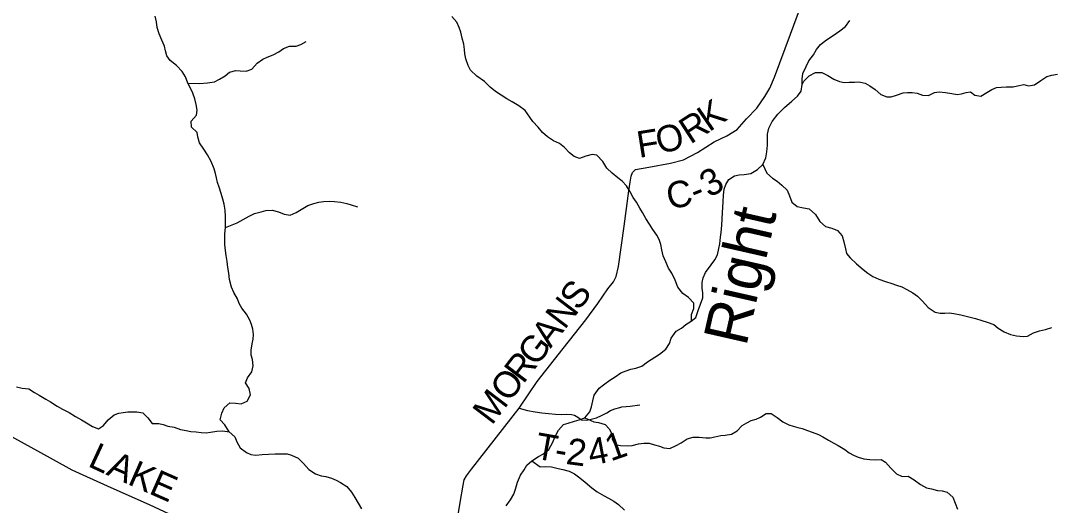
# Model space of a CAD drawing. Extents: x 1578669 to 1989827, y 208020 to 553079.
# Drawn here: x 1766909 to 1778632, y 418953 to 424448 of the extents above; entities that cross this region are included whole.
import ezdxf

# ---------------------------------------------------------------- set-up
doc = ezdxf.new("R2010")
doc.units = 0
for name, color, linetype in [('GM_X_County_Road', 7, 'Continuous'), ('GM_X_County_Road_Text', 7, 'Continuous'), ('GM_X_Minor_River', 7, 'Continuous'), ('GM_X_Minor_River_Text', 7, 'Continuous'), ('GM_X_Township_Road', 7, 'Continuous'), ('GM_X_Township_Road_Text', 7, 'Continuous')]:
    doc.layers.add(name, color=color, linetype=linetype)

msp = doc.modelspace()

# ---------------------------------------------------------------- linework, layer by layer
at = {"layer": 'GM_X_County_Road'}
for points in [[(1771835, 418636), (1771895, 418984), (1771927, 419180), (1771939, 419242), (1771964, 419286), (1772021, 419361), (1772561, 420055), (1772766, 420355), (1773062, 420731), (1773317, 421055), (1773455, 421240), (1773566, 421407), (1773631, 421488), (1773662, 421546), (1773689, 421662), (1773752, 422118), (1773806, 422520), (1773823, 422616), (1773832, 422684), (1773846, 422728), (1773882, 422760), (1774034, 422788), (1774278, 422832), (1774427, 422870), (1774583, 422955), (1774772, 423075), (1774919, 423141), (1775033, 423216), (1775140, 423335), (1775256, 423458), (1775349, 423588), (1775404, 423683), (1775457, 423809), (1775640, 424294), (1775827, 424811)], [(1768597, 418852), (1768370, 418957), (1767971, 419134), (1767659, 419274), (1767492, 419352), (1767103, 419565), (1766766, 419751)]]:
    msp.add_lwpolyline(points, dxfattribs=at)
at = {"layer": 'GM_X_Minor_River'}
for points in [[(1769273, 419785), (1769223, 419865), (1769173, 419922), (1769189, 419998), (1769215, 420058), (1769280, 420114), (1769344, 420112), (1769410, 420104), (1769476, 420132), (1769514, 420205), (1769500, 420277), (1769458, 420343), (1769482, 420399), (1769530, 420466), (1769546, 420536), (1769538, 420606), (1769524, 420656), (1769524, 420713), (1769536, 420783), (1769544, 420837), (1769548, 420891), (1769540, 420949), (1769528, 421002), (1769506, 421054), (1769470, 421122), (1769418, 421190), (1769388, 421241), (1769368, 421293), (1769328, 421367), (1769300, 421427), (1769276, 421514), (1769268, 421584), (1769260, 421650), (1769250, 421718), (1769238, 421787), (1769232, 421843), (1769224, 421911), (1769224, 421967), (1769226, 422031), (1769231, 422104), (1769233, 422162), (1769231, 422226), (1769227, 422300), (1769215, 422367), (1769201, 422423), (1769183, 422489), (1769159, 422561), (1769143, 422612), (1769129, 422666), (1769117, 422716), (1769103, 422770), (1769071, 422853), (1769027, 422927), (1768985, 422991), (1768937, 423065), (1768919, 423132), (1768909, 423182), (1768847, 423240), (1768843, 423310), (1768903, 423376), (1768911, 423435), (1768901, 423499), (1768885, 423563), (1768861, 423627), (1768835, 423682), (1768803, 423740), (1768777, 423810), (1768741, 423874), (1768677, 423941), (1768605, 423997), (1768567, 424049), (1768551, 424105), (1768541, 424159), (1768511, 424228), (1768479, 424300), (1768457, 424370), (1768449, 424436), (1768433, 424501)], [(1774514, 421040), (1774515, 421050), (1774517, 421116), (1774543, 421186), (1774543, 421244), (1774483, 421311), (1774417, 421355), (1774361, 421427), (1774333, 421507), (1774293, 421584), (1774257, 421642), (1774225, 421712), (1774195, 421782), (1774179, 421851), (1774169, 421911), (1774151, 421967), (1774123, 422017), (1774077, 422079), (1774041, 422140), (1773999, 422206), (1773960, 422272), (1773932, 422322), (1773894, 422389), (1773854, 422443), (1773820, 422509), (1773780, 422575), (1773730, 422629), (1773680, 422666), (1773616, 422720), (1773558, 422776), (1773512, 422852), (1773444, 422925), (1773390, 422931), (1773318, 422912), (1773248, 422886), (1773186, 422910), (1773132, 422951), (1773076, 423009), (1773018, 423057), (1772950, 423087), (1772882, 423131), (1772826, 423182), (1772776, 423242), (1772717, 423304), (1772683, 423356), (1772631, 423428), (1772559, 423481), (1772483, 423527), (1772423, 423563), (1772357, 423603), (1772295, 423647), (1772233, 423695), (1772171, 423758), (1772083, 423820), (1772009, 423886), (1771983, 423940), (1771957, 424015), (1771945, 424071), (1771941, 424121), (1771933, 424183), (1771915, 424251), (1771899, 424318), (1771883, 424370), (1771857, 424430), (1771799, 424494)], [(1775372, 422960), (1775378, 423036), (1775379, 423160), (1775394, 423230), (1775430, 423306), (1775496, 423388), (1775571, 423465), (1775655, 423537), (1775717, 423591), (1775759, 423650), (1775770, 423725), (1775770, 423787), (1775781, 423851), (1775819, 423927), (1775849, 423993), (1775902, 424060), (1775934, 424122), (1775980, 424178), (1776046, 424232), (1776125, 424281), (1776199, 424335), (1776265, 424383), (1776311, 424450)], [(1768803, 423740), (1768941, 423736), (1769029, 423742), (1769107, 423756), (1769165, 423784), (1769227, 423824), (1769277, 423864), (1769350, 423884), (1769400, 423878), (1769468, 423876), (1769532, 423898), (1769592, 423965), (1769654, 424011), (1769704, 424035), (1769772, 424061), (1769838, 424097), (1769890, 424133), (1769957, 424159), (1770033, 424159), (1770085, 424177), (1770147, 424211)], [(1775770, 423725), (1775792, 423762), (1775852, 423822), (1775922, 423862), (1775994, 423860), (1776064, 423828), (1776130, 423784), (1776194, 423758), (1776250, 423749), (1776304, 423751), (1776364, 423751), (1776416, 423755), (1776486, 423741), (1776540, 423711), (1776599, 423667), (1776665, 423613), (1776731, 423583), (1776781, 423583), (1776843, 423605), (1776917, 423629), (1776967, 423635), (1777021, 423635), (1777077, 423625), (1777135, 423603), (1777205, 423601), (1777273, 423635), (1777325, 423643), (1777398, 423635), (1777470, 423621), (1777530, 423611), (1777580, 423617), (1777630, 423635), (1777680, 423641), (1777730, 423605), (1777798, 423591), (1777866, 423635), (1777924, 423667), (1777976, 423689), (1778028, 423695), (1778090, 423699), (1778163, 423699), (1778215, 423711), (1778285, 423725), (1778337, 423711), (1778407, 423721), (1778477, 423771), (1778545, 423814), (1778605, 423832), (1778667, 423840)], [(1772413, 418947), (1772463, 419015), (1772502, 419079), (1772520, 419135), (1772544, 419215), (1772579, 419295), (1772619, 419355), (1772649, 419408), (1772706, 419456), (1772782, 419508), (1772838, 419538), (1772900, 419585), (1772943, 419669), (1772967, 419725), (1773007, 419805), (1773065, 419869), (1773117, 419886), (1773191, 419908), (1773243, 419922), (1773307, 419943), (1773362, 420011), (1773382, 420069), (1773396, 420137), (1773413, 420201), (1773469, 420283), (1773519, 420319), (1773592, 420372), (1773650, 420410), (1773714, 420454), (1773774, 420479), (1773828, 420495), (1773884, 420507), (1773954, 420532), (1774018, 420580), (1774100, 420632), (1774152, 420665), (1774226, 420723), (1774267, 420789), (1774285, 420849), (1774344, 420927), (1774402, 420960), (1774452, 421004), (1774514, 421040), (1774564, 421082), (1774594, 421163), (1774617, 421233), (1774645, 421305), (1774644, 421362), (1774638, 421416), (1774638, 421478), (1774649, 421534), (1774675, 421592), (1774741, 421681), (1774780, 421735), (1774810, 421793), (1774828, 421865), (1774837, 421917), (1774845, 421993), (1774853, 422047), (1774862, 422131), (1774866, 422202), (1774869, 422274), (1774871, 422330), (1774875, 422394), (1774878, 422468), (1774888, 422536), (1774907, 422590), (1774941, 422646), (1775005, 422688), (1775059, 422701), (1775113, 422705), (1775189, 422714), (1775265, 422760), (1775327, 422818), (1775360, 422892), (1775372, 422960)], [(1775327, 422818), (1775372, 422720), (1775435, 422662), (1775487, 422629), (1775541, 422585), (1775603, 422527), (1775629, 422461), (1775653, 422391), (1775715, 422342), (1775787, 422326), (1775853, 422314), (1775923, 422252), (1775973, 422172), (1776035, 422116), (1776107, 422095), (1776173, 422069), (1776225, 422007), (1776243, 421941), (1776263, 421863), (1776275, 421808), (1776317, 421758), (1776389, 421692), (1776463, 421626), (1776515, 421584), (1776575, 421547), (1776643, 421519), (1776715, 421489), (1776790, 421469), (1776842, 421449), (1776902, 421431), (1776960, 421401), (1777028, 421363), (1777080, 421323), (1777136, 421266), (1777202, 421196), (1777282, 421142), (1777338, 421130), (1777388, 421132), (1777438, 421136), (1777492, 421128), (1777572, 421112), (1777632, 421096), (1777737, 421072), (1777809, 421050), (1777871, 421031), (1777945, 421005), (1777995, 420963), (1778063, 420919), (1778135, 420889), (1778203, 420873), (1778277, 420867), (1778327, 420871), (1778395, 420909), (1778465, 420933), (1778533, 420945), (1778604, 420969)], [(1769231, 422104), (1769365, 422156), (1769431, 422194), (1769499, 422230), (1769561, 422260), (1769635, 422280), (1769691, 422294), (1769761, 422300), (1769833, 422280), (1769899, 422256), (1769964, 422242), (1770034, 422274), (1770108, 422320), (1770164, 422353), (1770234, 422377), (1770290, 422389), (1770344, 422397), (1770412, 422401), (1770468, 422399), (1770540, 422391), (1770606, 422375), (1770656, 422361), (1770727, 422338)], [(1766861, 420295), (1766927, 420283)], [(1766927, 420283), (1767001, 420273), (1767065, 420231), (1767119, 420201), (1767193, 420155), (1767247, 420125), (1767321, 420078), (1767385, 420044), (1767457, 420004), (1767529, 419960), (1767599, 419922), (1767655, 419888), (1767723, 419846), (1767790, 419819), (1767848, 419858), (1767900, 419922), (1767968, 419980), (1768022, 419996), (1768072, 420006), (1768126, 420012), (1768176, 420014), (1768226, 420012), (1768296, 420002), (1768352, 419946), (1768402, 419880), (1768474, 419882), (1768524, 419868), (1768577, 419849), (1768651, 419839), (1768723, 419813), (1768787, 419801), (1768839, 419791), (1768901, 419785), (1768957, 419777), (1769013, 419773), (1769063, 419783), (1769135, 419795), (1769203, 419799), (1769273, 419785), (1769337, 419729), (1769361, 419671), (1769397, 419606), (1769470, 419552), (1769520, 419530), (1769574, 419522), (1769648, 419528), (1769720, 419532), (1769794, 419536), (1769864, 419538), (1769930, 419536), (1769982, 419522), (1770056, 419488), (1770118, 419428), (1770178, 419357), (1770252, 419311), (1770318, 419287), (1770368, 419279), (1770433, 419261), (1770487, 419237), (1770537, 419211), (1770607, 419165), (1770659, 419102), (1770697, 419040), (1770735, 418976), (1770775, 418914)], [(1773307, 419943), (1773409, 419901), (1773461, 419893), (1773537, 419871), (1773583, 419821), (1773617, 419755), (1773617, 419705), (1773649, 419642), (1773711, 419632), (1773791, 419626), (1773843, 419630), (1773915, 419648), (1773977, 419659), (1774035, 419659), (1774097, 419640), (1774153, 419622), (1774203, 419606), (1774271, 419598), (1774344, 419630), (1774398, 419661), (1774466, 419705), (1774536, 419725), (1774602, 419725), (1774678, 419719), (1774730, 419717), (1774782, 419731), (1774848, 419745), (1774898, 419749), (1774972, 419759), (1775036, 419797), (1775093, 419859), (1775143, 419889), (1775193, 419915), (1775249, 419928), (1775299, 419954), (1775363, 419994), (1775419, 419994), (1775489, 419950), (1775553, 419901), (1775619, 419865), (1775669, 419849), (1775721, 419835), (1775773, 419823), (1775831, 419801), (1775884, 419783), (1775956, 419755), (1776006, 419729), (1776070, 419693), (1776130, 419658), (1776180, 419632), (1776254, 419586), (1776304, 419548), (1776354, 419520), (1776406, 419500), (1776472, 419480), (1776538, 419472), (1776598, 419470), (1776668, 419474), (1776718, 419442), (1776778, 419375), (1776840, 419311), (1776907, 419279), (1776975, 419283), (1777043, 419243), (1777115, 419189), (1777183, 419151), (1777237, 419139), (1777305, 419122), (1777361, 419116), (1777417, 419102), (1777481, 419046), (1777507, 418978), (1777535, 418910)], [(1772706, 419456), (1772800, 419390), (1772862, 419392), (1772928, 419388), (1773004, 419371), (1773058, 419359), (1773128, 419341), (1773190, 419309), (1773250, 419265), (1773312, 419215), (1773386, 419151), (1773448, 419104), (1773526, 419060), (1773576, 419034), (1773636, 418998), (1773688, 418962), (1773756, 418898)]]:
    msp.add_lwpolyline(points, dxfattribs=at)
at = {"layer": 'GM_X_Township_Road'}
for points in [[(1772561, 420055), (1772655, 420026), (1772742, 420013), (1772820, 420002), (1772894, 419993), (1772974, 419986), (1773040, 419983), (1773096, 419985), (1773155, 419982), (1773189, 419974), (1773229, 419953), (1773269, 419921), (1773330, 419920), (1773378, 419928), (1773439, 419945), (1773495, 419970), (1773555, 420000), (1773597, 420027), (1773647, 420047), (1773705, 420062), (1773727, 420068), (1773774, 420072)], [(1773774, 420072), (1773775, 420072), (1773823, 420077), (1773931, 420094)]]:
    msp.add_lwpolyline(points, dxfattribs=at)

# ---------------------------------------------------------------- texts
at = {"layer": 'GM_X_County_Road_Text'}
for s, rotation, p in [('K', 34.4135, (1774717, 423180)), ('R', 33.0883, (1774504, 423041)), ('F', 9.0319, (1773922, 422892)), ('O', 15.1584, (1774156, 422931)), ('3', 29.425, (1774718, 422436)), ('C', 11.1385, (1774264, 422306)), ('-', 21.9852, (1774565, 422371)), ('S', 53.2138, (1773239, 421148)), ('N', 52.7314, (1773078, 420936)), ('A', 52.7179, (1772918, 420726)), ('G', 52.7199, (1772758, 420516)), ('R', 52.7187, (1772609, 420320)), ('O', 52.717, (1772449, 420110)), ('M', 52.7195, (1772252, 419851)), ('L', 335.0719, (1767659, 419401)), ('A', 336.1776, (1767868, 419304)), ('K', 336.1953, (1768109, 419197)), ('E', 336.192, (1768351, 419091))]:
    msp.add_text(s, height=300, rotation=rotation, dxfattribs=at).set_placement(p)
at = {"layer": 'GM_X_Minor_River_Text'}
msp.add_text('Right', height=500, rotation=77.1717, dxfattribs=at).set_placement((1775136, 420743))
at = {"layer": 'GM_X_Township_Road_Text'}
for s, rotation, p in [('T', 350.0156, (1772728, 419485)), ('2', 352.4325, (1773084, 419423)), ('4', 10.8678, (1773372, 419402)), ('1', 19.1843, (1773600, 419449)), ('-', 350.2934, (1772951, 419446))]:
    msp.add_text(s, height=300, rotation=rotation, dxfattribs=at).set_placement(p)

doc.saveas('drawing.dxf')
